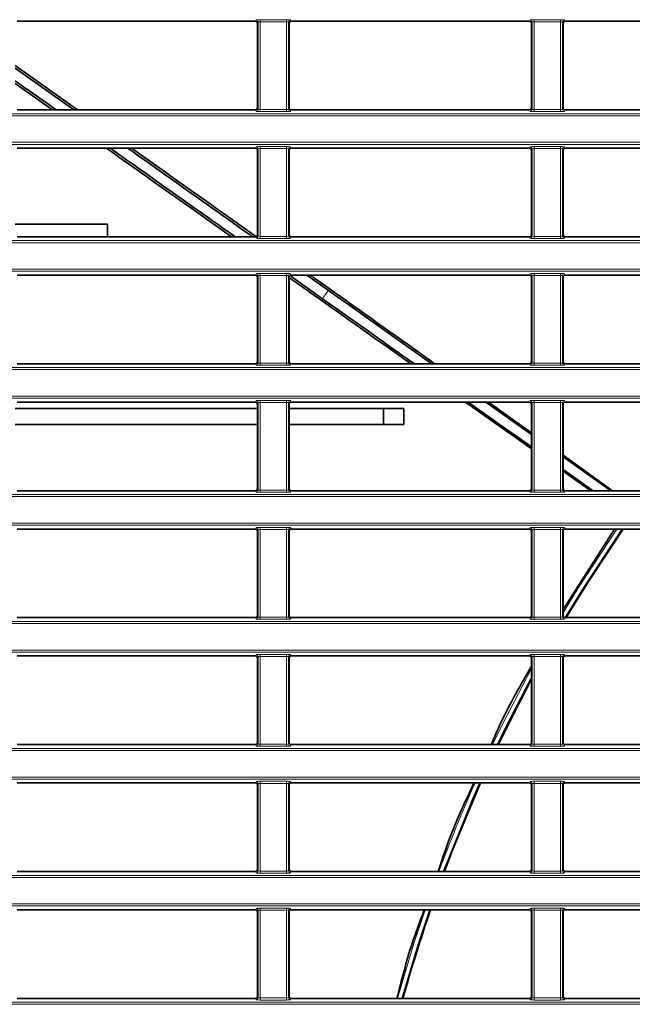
# Model space of a CAD drawing. Header units: millimetres. Extents: x 0 to 1118, y 0 to 864.
# Tile 316 of 339: x 970 to 985, y 486 to 510. Entities that reach past the tile are written whole.
import ezdxf

# ---------------------------------------------------------------- set-up
doc = ezdxf.new("R2010")
doc.units = ezdxf.units.MM

msp = doc.modelspace()

# ---------------------------------------------------------------- linework, layer by layer
at = {"color": 7, "linetype": 'Continuous', "lineweight": 35}
for p, q in [((976.008, 510.2793), (970.1376, 510.2793)), ((982.758, 510.2793), (976.8876, 510.2793)), ((989.508, 510.2793), (983.6376, 510.2793)), ((976.0579, 508.1486), (976.0579, 510.2293)), ((976.8376, 510.2293), (976.8376, 508.1486)), ((982.8079, 508.1486), (982.8079, 510.2293)), ((983.5876, 510.2293), (983.5876, 508.1486)), ((970.0876, 509.1904), (971.6276, 508.0986)), ((970.0876, 509.1241), (971.5337, 508.0986)), ((970.0876, 508.7486), (971.0047, 508.0986)), ((976.008, 508.0986), (970.1376, 508.0986)), ((982.758, 508.0986), (976.8876, 508.0986)), ((989.508, 508.0986), (983.6376, 508.0986)), ((976.008, 507.1543), (970.1376, 507.1543)), ((976.0579, 505.0236), (976.0579, 507.1043)), ((976.8376, 507.1043), (976.8376, 505.0236)), ((982.758, 507.1543), (976.8876, 507.1543)), ((982.8079, 505.0236), (982.8079, 507.1043)), ((983.5876, 507.1043), (983.5876, 505.0236)), ((989.508, 507.1543), (983.6376, 507.1543)), ((970.0876, 505.2839), (972.3603, 505.2839)), ((972.3603, 505.2839), (972.3603, 504.9736)), ((976.008, 504.9736), (970.1376, 504.9736)), ((982.758, 504.9736), (976.8876, 504.9736)), ((989.508, 504.9736), (983.6376, 504.9736)), ((976.008, 504.0293), (970.1376, 504.0293)), ((976.0579, 501.8986), (976.0579, 503.9793)), ((976.8376, 503.9793), (976.8376, 501.8986)), ((977.6589, 503.449), (976.8807, 504.0006)), ((982.758, 504.0293), (976.8876, 504.0293)), ((977.2727, 504.0293), (977.8034, 503.653)), ((982.8079, 501.8986), (982.8079, 503.9793)), ((983.5876, 503.9793), (983.5876, 501.8986)), ((989.508, 504.0293), (983.6376, 504.0293)), ((976.008, 501.8486), (970.1376, 501.8486)), ((982.758, 501.8486), (976.8876, 501.8486)), ((989.508, 501.8486), (983.6376, 501.8486)), ((976.008, 500.9043), (970.1376, 500.9043)), ((976.0579, 498.7736), (976.0579, 500.8543)), ((976.8376, 500.8543), (976.8376, 498.7736)), ((982.758, 500.9043), (976.8876, 500.9043)), ((981.681, 500.9043), (982.8079, 500.1054)), ((982.8079, 498.7736), (982.8079, 500.8543)), ((983.5876, 500.8543), (983.5876, 498.7736)), ((989.508, 500.9043), (983.6376, 500.9043)), ((976.0579, 500.7464), (970.0876, 500.7464)), ((979.1603, 500.7464), (976.8376, 500.7464)), ((979.1603, 500.3539), (979.1603, 500.7464)), ((979.6603, 500.7464), (979.1603, 500.7464)), ((979.6603, 500.3539), (979.6603, 500.7464)), ((976.0579, 500.3539), (970.0876, 500.3539)), ((979.1603, 500.3539), (976.8376, 500.3539)), ((979.6603, 500.3539), (979.1603, 500.3539)), ((983.5876, 499.5937), (984.8066, 498.7236)), ((983.5876, 499.5527), (984.7763, 498.7102)), ((983.5876, 499.2463), (984.325, 498.7236)), ((983.5876, 499.2066), (984.2737, 498.7236)), ((976.008, 498.7236), (970.1376, 498.7236)), ((982.758, 498.7236), (976.8876, 498.7236)), ((989.508, 498.7236), (983.6376, 498.7236)), ((976.008, 497.7793), (970.1376, 497.7793)), ((976.0579, 495.6486), (976.0579, 497.7293)), ((976.8376, 497.7293), (976.8376, 495.6486)), ((982.758, 497.7793), (976.8876, 497.7793)), ((982.8079, 495.6486), (982.8079, 497.7293)), ((984.8498, 497.7793), (983.5876, 495.8018)), ((983.5876, 497.7293), (983.5876, 495.6486)), ((989.508, 497.7793), (983.6376, 497.7793)), ((976.008, 495.5986), (970.1376, 495.5986)), ((982.758, 495.5986), (976.8876, 495.5986)), ((989.508, 495.5986), (983.6376, 495.5986)), ((976.008, 494.6543), (970.1376, 494.6543)), ((976.0579, 492.5236), (976.0579, 494.6043)), ((976.8376, 494.6043), (976.8376, 492.5236)), ((982.758, 494.6543), (976.8876, 494.6543)), ((982.8079, 492.5236), (982.8079, 494.6043)), ((983.5876, 494.6043), (983.5876, 492.5236)), ((989.508, 494.6543), (983.6376, 494.6543)), ((976.008, 492.4736), (970.1376, 492.4736)), ((982.758, 492.4736), (976.8876, 492.4736)), ((989.508, 492.4736), (983.6376, 492.4736)), ((976.008, 491.5293), (970.1376, 491.5293)), ((976.0579, 489.3986), (976.0579, 491.4793)), ((976.8376, 491.4793), (976.8376, 489.3986)), ((982.758, 491.5293), (976.8876, 491.5293)), ((982.8079, 489.3986), (982.8079, 491.4793)), ((983.5876, 491.4793), (983.5876, 489.3986)), ((989.508, 491.5293), (983.6376, 491.5293)), ((976.008, 489.3486), (970.1376, 489.3486)), ((982.758, 489.3486), (976.8876, 489.3486)), ((989.508, 489.3486), (983.6376, 489.3486)), ((976.008, 488.4043), (970.1376, 488.4043)), ((976.0579, 486.2736), (976.0579, 488.3543)), ((976.8376, 488.3543), (976.8376, 486.2736)), ((982.758, 488.4043), (976.8876, 488.4043)), ((982.8079, 486.2736), (982.8079, 488.3543)), ((983.5876, 488.3543), (983.5876, 486.2736)), ((989.508, 488.4043), (983.6376, 488.4043)), ((976.008, 486.2236), (970.1376, 486.2236)), ((982.758, 486.2236), (976.8876, 486.2236)), ((989.508, 486.2236), (983.6376, 486.2236))]:
    msp.add_line(p, q, dxfattribs=at)
at = {"color": 7, "linetype": 'Continuous', "lineweight": 18}
for p, q in [((976.008, 510.2793), (976.0219, 510.3142)), ((976.0719, 510.2642), (976.0579, 510.2293)), ((976.0719, 508.1136), (976.0719, 510.2642)), ((976.1219, 510.3185), (976.7737, 510.3185)), ((976.1219, 510.2685), (976.1219, 510.3185)), ((976.7737, 510.2685), (976.1219, 510.2685)), ((976.1219, 510.2685), (976.1219, 508.1093)), ((976.7737, 510.2685), (976.7737, 510.3185)), ((976.7737, 508.1093), (976.7737, 510.2685)), ((976.8236, 510.2642), (976.8236, 508.1136)), ((976.8376, 510.2293), (976.8236, 510.2642)), ((976.8736, 510.3142), (976.8876, 510.2793)), ((982.758, 510.2793), (982.7719, 510.3142)), ((982.8219, 510.2642), (982.8079, 510.2293)), ((982.8219, 508.1136), (982.8219, 510.2642)), ((982.8719, 510.3185), (983.5237, 510.3185)), ((982.8719, 510.2685), (982.8719, 510.3185)), ((983.5237, 510.2685), (982.8719, 510.2685)), ((982.8719, 510.2685), (982.8719, 508.1093)), ((983.5237, 510.2685), (983.5237, 510.3185)), ((983.5237, 508.1093), (983.5237, 510.2685)), ((983.5736, 510.2642), (983.5736, 508.1136)), ((983.5876, 510.2293), (983.5736, 510.2642)), ((983.6236, 510.3142), (983.6376, 510.2793)), ((976.0219, 508.0637), (976.008, 508.0986)), ((976.0579, 508.1486), (976.0719, 508.1136)), ((976.1219, 508.0594), (976.1219, 508.1093)), ((976.1219, 508.1093), (976.7737, 508.1093)), ((976.7737, 508.0594), (976.7737, 508.1093)), ((976.8236, 508.1136), (976.8376, 508.1486)), ((976.8876, 508.0986), (976.8736, 508.0637)), ((982.7719, 508.0637), (982.758, 508.0986)), ((982.8079, 508.1486), (982.8219, 508.1136)), ((982.8719, 508.0594), (982.8719, 508.1093)), ((982.8719, 508.1093), (983.5237, 508.1093)), ((983.5237, 508.0594), (983.5237, 508.1093)), ((983.5736, 508.1136), (983.5876, 508.1486)), ((983.6376, 508.0986), (983.6236, 508.0637)), ((946.9427, 508.0035), (1086.9529, 508.0035)), ((1086.9529, 507.9536), (946.9427, 507.9536)), ((976.7737, 508.0594), (976.1219, 508.0594)), ((983.5237, 508.0594), (982.8719, 508.0594)), ((946.9427, 507.2993), (1086.9529, 507.2993)), ((1086.9529, 507.2493), (946.9427, 507.2493)), ((976.008, 507.1543), (976.0219, 507.1892)), ((976.0719, 507.1392), (976.0579, 507.1043)), ((976.0719, 504.9886), (976.0719, 507.1392)), ((976.1219, 507.1935), (976.7737, 507.1935)), ((976.1219, 507.1435), (976.1219, 507.1935)), ((976.7737, 507.1435), (976.1219, 507.1435)), ((976.1219, 507.1435), (976.1219, 504.9843)), ((976.7737, 507.1435), (976.7737, 507.1935)), ((976.7737, 504.9843), (976.7737, 507.1435)), ((976.8236, 507.1392), (976.8236, 504.9886)), ((976.8376, 507.1043), (976.8236, 507.1392)), ((976.8736, 507.1892), (976.8876, 507.1543)), ((982.758, 507.1543), (982.7719, 507.1892)), ((982.8219, 507.1392), (982.8079, 507.1043)), ((982.8219, 504.9886), (982.8219, 507.1392)), ((982.8719, 507.1935), (983.5237, 507.1935)), ((982.8719, 507.1435), (982.8719, 507.1935)), ((983.5237, 507.1435), (982.8719, 507.1435)), ((982.8719, 507.1435), (982.8719, 504.9843)), ((983.5237, 507.1435), (983.5237, 507.1935)), ((983.5237, 504.9843), (983.5237, 507.1435)), ((983.5736, 507.1392), (983.5736, 504.9886)), ((983.5876, 507.1043), (983.5736, 507.1392)), ((983.6236, 507.1892), (983.6376, 507.1543)), ((976.0219, 504.9387), (976.008, 504.9736)), ((976.0579, 505.0236), (976.0719, 504.9886)), ((976.1219, 504.9344), (976.1219, 504.9843)), ((976.1219, 504.9843), (976.7737, 504.9843)), ((976.7737, 504.9344), (976.1219, 504.9344)), ((976.7737, 504.9344), (976.7737, 504.9843)), ((976.8236, 504.9886), (976.8376, 505.0236)), ((976.8876, 504.9736), (976.8736, 504.9387)), ((982.7719, 504.9387), (982.758, 504.9736)), ((982.8079, 505.0236), (982.8219, 504.9886)), ((982.8719, 504.9344), (982.8719, 504.9843)), ((982.8719, 504.9843), (983.5237, 504.9843)), ((983.5237, 504.9344), (982.8719, 504.9344)), ((983.5237, 504.9344), (983.5237, 504.9843)), ((983.5736, 504.9886), (983.5876, 505.0236)), ((983.6376, 504.9736), (983.6236, 504.9387)), ((946.9427, 504.8785), (1086.9529, 504.8785)), ((1086.9529, 504.8286), (946.9427, 504.8286)), ((946.9427, 504.1743), (1086.9529, 504.1743)), ((1086.9529, 504.1243), (946.9427, 504.1243)), ((976.008, 504.0293), (976.0219, 504.0642)), ((976.0719, 504.0142), (976.0579, 503.9793)), ((976.0719, 501.8636), (976.0719, 504.0142)), ((976.1219, 504.0685), (976.7737, 504.0685)), ((976.1219, 504.0185), (976.1219, 504.0685)), ((976.7737, 504.0185), (976.1219, 504.0185)), ((976.1219, 504.0185), (976.1219, 501.8593)), ((976.7737, 504.0185), (976.7737, 504.0685)), ((976.7737, 501.8593), (976.7737, 504.0185)), ((976.8236, 504.0142), (976.8236, 501.8636)), ((976.8376, 503.9793), (976.8236, 504.0142)), ((976.8736, 504.0642), (976.8876, 504.0293)), ((982.758, 504.0293), (982.7719, 504.0642)), ((982.8219, 504.0142), (982.8079, 503.9793)), ((982.8219, 501.8636), (982.8219, 504.0142)), ((982.8719, 504.0685), (983.5237, 504.0685)), ((982.8719, 504.0185), (982.8719, 504.0685)), ((983.5237, 504.0185), (982.8719, 504.0185)), ((982.8719, 504.0185), (982.8719, 501.8593)), ((983.5237, 504.0185), (983.5237, 504.0685)), ((983.5237, 501.8593), (983.5237, 504.0185)), ((983.5736, 504.0142), (983.5736, 501.8636)), ((983.5876, 503.9793), (983.5736, 504.0142)), ((983.6236, 504.0642), (983.6376, 504.0293)), ((976.0219, 501.8137), (976.008, 501.8486)), ((976.0579, 501.8986), (976.0719, 501.8636)), ((976.1219, 501.8094), (976.1219, 501.8593)), ((976.1219, 501.8593), (976.7737, 501.8593)), ((976.7737, 501.8094), (976.1219, 501.8094)), ((976.7737, 501.8094), (976.7737, 501.8593)), ((976.8236, 501.8636), (976.8376, 501.8986)), ((976.8876, 501.8486), (976.8736, 501.8137)), ((982.7719, 501.8137), (982.758, 501.8486)), ((982.8079, 501.8986), (982.8219, 501.8636)), ((982.8719, 501.8094), (982.8719, 501.8593)), ((982.8719, 501.8593), (983.5237, 501.8593)), ((983.5237, 501.8094), (982.8719, 501.8094)), ((983.5237, 501.8094), (983.5237, 501.8593)), ((983.5736, 501.8636), (983.5876, 501.8986)), ((983.6376, 501.8486), (983.6236, 501.8137)), ((946.9427, 501.7535), (1086.9529, 501.7535)), ((1086.9529, 501.7036), (946.9427, 501.7036)), ((946.9427, 501.0493), (1086.9529, 501.0493)), ((1086.9529, 500.9993), (946.9427, 500.9993)), ((976.008, 500.9043), (976.0219, 500.9392)), ((976.0719, 500.8892), (976.0579, 500.8543)), ((976.0719, 498.7386), (976.0719, 500.8892)), ((976.1219, 500.9435), (976.7737, 500.9435)), ((976.1219, 500.8935), (976.1219, 500.9435)), ((976.7737, 500.8935), (976.1219, 500.8935)), ((976.1219, 500.8935), (976.1219, 498.7343)), ((976.7737, 500.8935), (976.7737, 500.9435)), ((976.7737, 498.7343), (976.7737, 500.8935)), ((976.8236, 500.8892), (976.8236, 498.7386)), ((976.8376, 500.8543), (976.8236, 500.8892)), ((976.8736, 500.9392), (976.8876, 500.9043)), ((982.758, 500.9043), (982.7719, 500.9392)), ((982.8219, 500.8892), (982.8079, 500.8543)), ((982.8219, 498.7386), (982.8219, 500.8892)), ((982.8719, 500.9435), (983.5237, 500.9435)), ((982.8719, 500.8935), (982.8719, 500.9435)), ((983.5237, 500.8935), (982.8719, 500.8935)), ((982.8719, 500.8935), (982.8719, 498.7343)), ((983.5237, 500.8935), (983.5237, 500.9435)), ((983.5237, 498.7343), (983.5237, 500.8935)), ((983.5736, 500.8892), (983.5736, 498.7386)), ((983.5876, 500.8543), (983.5736, 500.8892)), ((983.6236, 500.9392), (983.6376, 500.9043)), ((946.9427, 498.6285), (1086.9529, 498.6285)), ((976.0219, 498.6887), (976.008, 498.7236)), ((976.0579, 498.7736), (976.0719, 498.7386)), ((976.1219, 498.6844), (976.1219, 498.7343)), ((976.1219, 498.7343), (976.7737, 498.7343)), ((976.7737, 498.6844), (976.1219, 498.6844)), ((976.7737, 498.6844), (976.7737, 498.7343)), ((976.8236, 498.7386), (976.8376, 498.7736)), ((976.8876, 498.7236), (976.8736, 498.6887)), ((982.7719, 498.6887), (982.758, 498.7236)), ((982.8079, 498.7736), (982.8219, 498.7386)), ((982.8719, 498.6844), (982.8719, 498.7343)), ((982.8719, 498.7343), (983.5237, 498.7343)), ((983.5237, 498.6844), (982.8719, 498.6844)), ((983.5237, 498.6844), (983.5237, 498.7343)), ((983.5736, 498.7386), (983.5876, 498.7736)), ((983.6376, 498.7236), (983.6236, 498.6887)), ((1086.9529, 498.5786), (946.9427, 498.5786)), ((946.9427, 497.9243), (1086.9529, 497.9243)), ((1086.9529, 497.8743), (946.9427, 497.8743)), ((976.008, 497.7793), (976.0219, 497.8142)), ((976.0719, 497.7642), (976.0579, 497.7293)), ((976.0719, 495.6136), (976.0719, 497.7642)), ((976.1219, 497.8185), (976.7737, 497.8185)), ((976.1219, 497.8185), (976.1219, 497.7685)), ((976.7737, 497.7685), (976.1219, 497.7685)), ((976.1219, 497.7685), (976.1219, 495.6093)), ((976.7737, 497.8185), (976.7737, 497.7685)), ((976.7737, 495.6093), (976.7737, 497.7685)), ((976.8236, 497.7642), (976.8236, 495.6136)), ((976.8376, 497.7293), (976.8236, 497.7642)), ((976.8736, 497.8142), (976.8876, 497.7793)), ((982.758, 497.7793), (982.7719, 497.8142)), ((982.8219, 497.7642), (982.8079, 497.7293)), ((982.8219, 495.6136), (982.8219, 497.7642)), ((982.8719, 497.8185), (983.5237, 497.8185)), ((982.8719, 497.8185), (982.8719, 497.7685)), ((983.5237, 497.7685), (982.8719, 497.7685)), ((982.8719, 497.7685), (982.8719, 495.6093)), ((983.5237, 497.8185), (983.5237, 497.7685)), ((983.5237, 495.6093), (983.5237, 497.7685)), ((983.5736, 497.7642), (983.5736, 495.6136)), ((983.5876, 497.7293), (983.5736, 497.7642)), ((983.6236, 497.8142), (983.6376, 497.7793)), ((946.9427, 495.5035), (1086.9529, 495.5035)), ((976.0219, 495.5637), (976.008, 495.5986)), ((976.0579, 495.6486), (976.0719, 495.6136)), ((976.1219, 495.6093), (976.1219, 495.5594)), ((976.1219, 495.6093), (976.7737, 495.6093)), ((976.7737, 495.5594), (976.1219, 495.5594)), ((976.7737, 495.6093), (976.7737, 495.5594)), ((976.8236, 495.6136), (976.8376, 495.6486)), ((976.8876, 495.5986), (976.8736, 495.5637)), ((982.7719, 495.5637), (982.758, 495.5986)), ((982.8079, 495.6486), (982.8219, 495.6136)), ((982.8719, 495.6093), (983.5237, 495.6093)), ((982.8719, 495.6093), (982.8719, 495.5594)), ((983.5237, 495.5594), (982.8719, 495.5594)), ((983.5237, 495.6093), (983.5237, 495.5594)), ((983.5736, 495.6136), (983.5876, 495.6486)), ((983.6376, 495.5986), (983.6236, 495.5637)), ((1086.9529, 495.4536), (946.9427, 495.4536)), ((946.9427, 494.7993), (1086.9529, 494.7993)), ((1086.9529, 494.7493), (946.9427, 494.7493)), ((976.008, 494.6543), (976.0219, 494.6892)), ((976.0719, 494.6392), (976.0579, 494.6043)), ((976.0719, 492.4886), (976.0719, 494.6392)), ((976.1219, 494.6935), (976.7737, 494.6935)), ((976.1219, 494.6435), (976.1219, 494.6935)), ((976.7737, 494.6435), (976.1219, 494.6435)), ((976.1219, 494.6435), (976.1219, 492.4843)), ((976.7737, 494.6435), (976.7737, 494.6935)), ((976.7737, 492.4843), (976.7737, 494.6435)), ((976.8236, 494.6392), (976.8236, 492.4886)), ((976.8376, 494.6043), (976.8236, 494.6392)), ((976.8736, 494.6892), (976.8876, 494.6543)), ((982.758, 494.6543), (982.7719, 494.6892)), ((982.8219, 494.6392), (982.8079, 494.6043)), ((982.8219, 492.4886), (982.8219, 494.6392)), ((982.8719, 494.6935), (983.5237, 494.6935)), ((982.8719, 494.6435), (982.8719, 494.6935)), ((983.5237, 494.6435), (982.8719, 494.6435)), ((982.8719, 494.6435), (982.8719, 492.4843)), ((983.5237, 494.6435), (983.5237, 494.6935)), ((983.5237, 492.4843), (983.5237, 494.6435)), ((983.5736, 494.6392), (983.5736, 492.4886)), ((983.5876, 494.6043), (983.5736, 494.6392)), ((983.6236, 494.6892), (983.6376, 494.6543)), ((946.9427, 492.3785), (1086.9529, 492.3785)), ((1086.9529, 492.3286), (946.9427, 492.3286)), ((976.0219, 492.4387), (976.008, 492.4736)), ((976.0579, 492.5236), (976.0719, 492.4886)), ((976.1219, 492.4344), (976.1219, 492.4843)), ((976.1219, 492.4843), (976.7737, 492.4843)), ((976.7737, 492.4344), (976.1219, 492.4344)), ((976.7737, 492.4344), (976.7737, 492.4843)), ((976.8236, 492.4886), (976.8376, 492.5236)), ((976.8876, 492.4736), (976.8736, 492.4387)), ((982.7719, 492.4387), (982.758, 492.4736)), ((982.8079, 492.5236), (982.8219, 492.4886)), ((982.8719, 492.4344), (982.8719, 492.4843)), ((982.8719, 492.4843), (983.5237, 492.4843)), ((983.5237, 492.4344), (982.8719, 492.4344)), ((983.5237, 492.4344), (983.5237, 492.4843)), ((983.5736, 492.4886), (983.5876, 492.5236)), ((983.6376, 492.4736), (983.6236, 492.4387)), ((946.9427, 491.6743), (1086.9529, 491.6743)), ((1086.9529, 491.6243), (946.9427, 491.6243)), ((976.008, 491.5293), (976.0219, 491.5642)), ((976.0719, 491.5142), (976.0579, 491.4793)), ((976.0719, 489.3636), (976.0719, 491.5142)), ((976.1219, 491.5685), (976.7737, 491.5685)), ((976.1219, 491.5185), (976.1219, 491.5685)), ((976.7737, 491.5185), (976.1219, 491.5185)), ((976.1219, 491.5185), (976.1219, 489.3593)), ((976.7737, 491.5185), (976.7737, 491.5685)), ((976.7737, 489.3593), (976.7737, 491.5185)), ((976.8236, 491.5142), (976.8236, 489.3636)), ((976.8376, 491.4793), (976.8236, 491.5142)), ((976.8736, 491.5642), (976.8876, 491.5293)), ((982.758, 491.5293), (982.7719, 491.5642)), ((982.8219, 491.5142), (982.8079, 491.4793)), ((982.8219, 489.3636), (982.8219, 491.5142)), ((982.8719, 491.5685), (983.5237, 491.5685)), ((982.8719, 491.5185), (982.8719, 491.5685)), ((983.5237, 491.5185), (982.8719, 491.5185)), ((982.8719, 491.5185), (982.8719, 489.3593)), ((983.5237, 491.5185), (983.5237, 491.5685)), ((983.5237, 489.3593), (983.5237, 491.5185)), ((983.5736, 491.5142), (983.5736, 489.3636)), ((983.5876, 491.4793), (983.5736, 491.5142)), ((983.6236, 491.5642), (983.6376, 491.5293)), ((946.9427, 489.2535), (1086.9529, 489.2535)), ((1086.9529, 489.2036), (946.9427, 489.2036)), ((976.0219, 489.3137), (976.008, 489.3486)), ((976.0579, 489.3986), (976.0719, 489.3636)), ((976.1219, 489.3094), (976.1219, 489.3593)), ((976.1219, 489.3593), (976.7737, 489.3593)), ((976.7737, 489.3094), (976.1219, 489.3094)), ((976.7737, 489.3094), (976.7737, 489.3593)), ((976.8236, 489.3636), (976.8376, 489.3986)), ((976.8876, 489.3486), (976.8736, 489.3137)), ((982.7719, 489.3137), (982.758, 489.3486)), ((982.8079, 489.3986), (982.8219, 489.3636)), ((982.8719, 489.3094), (982.8719, 489.3593)), ((982.8719, 489.3593), (983.5237, 489.3593)), ((983.5237, 489.3094), (982.8719, 489.3094)), ((983.5237, 489.3094), (983.5237, 489.3593)), ((983.5736, 489.3636), (983.5876, 489.3986)), ((983.6376, 489.3486), (983.6236, 489.3137)), ((946.9427, 488.5493), (1086.9529, 488.5493)), ((1086.9529, 488.4993), (946.9427, 488.4993)), ((976.008, 488.4043), (976.0219, 488.4392)), ((976.1219, 488.4435), (976.7737, 488.4435)), ((976.1219, 488.4435), (976.1219, 488.3935)), ((976.7737, 488.4435), (976.7737, 488.3935)), ((976.8736, 488.4392), (976.8876, 488.4043)), ((982.758, 488.4043), (982.7719, 488.4392)), ((982.8719, 488.4435), (983.5237, 488.4435)), ((982.8719, 488.3935), (982.8719, 488.4435)), ((983.5237, 488.3935), (983.5237, 488.4435)), ((983.6236, 488.4392), (983.6376, 488.4043)), ((976.0719, 488.3892), (976.0579, 488.3543)), ((976.0719, 486.2386), (976.0719, 488.3892)), ((976.7737, 488.3935), (976.1219, 488.3935)), ((976.1219, 488.3935), (976.1219, 486.2343)), ((976.7737, 486.2343), (976.7737, 488.3935)), ((976.8236, 488.3892), (976.8236, 486.2386)), ((976.8376, 488.3543), (976.8236, 488.3892)), ((982.8219, 488.3892), (982.8079, 488.3543)), ((982.8219, 486.2386), (982.8219, 488.3892)), ((983.5237, 488.3935), (982.8719, 488.3935)), ((982.8719, 488.3935), (982.8719, 486.2343)), ((983.5237, 486.2343), (983.5237, 488.3935)), ((983.5736, 488.3892), (983.5736, 486.2386)), ((983.5876, 488.3543), (983.5736, 488.3892)), ((976.0579, 486.2736), (976.0719, 486.2386)), ((976.8236, 486.2386), (976.8376, 486.2736)), ((982.8079, 486.2736), (982.8219, 486.2386)), ((983.5736, 486.2386), (983.5876, 486.2736)), ((946.9427, 486.1285), (1086.9529, 486.1285)), ((1086.9529, 486.0786), (946.9427, 486.0786)), ((976.0219, 486.1887), (976.008, 486.2236)), ((976.1219, 486.2343), (976.7737, 486.2343)), ((976.1219, 486.2343), (976.1219, 486.1844)), ((976.7737, 486.1844), (976.1219, 486.1844)), ((976.7737, 486.2343), (976.7737, 486.1844)), ((976.8876, 486.2236), (976.8736, 486.1887)), ((982.7719, 486.1887), (982.758, 486.2236)), ((982.8719, 486.1844), (982.8719, 486.2343)), ((982.8719, 486.2343), (983.5237, 486.2343)), ((983.5237, 486.1844), (982.8719, 486.1844)), ((983.5237, 486.1844), (983.5237, 486.2343)), ((983.6376, 486.2236), (983.6236, 486.1887))]:
    msp.add_line(p, q, dxfattribs=at)
at = {"color": 7, "linetype": 'Continuous', "lineweight": 18, "flags": 128}
for points in [[(983.5876, 495.7138), (983.9529, 496.312), (984.9139, 497.7793)], [(985.0353, 497.7793), (984.0378, 496.2591), (983.6353, 495.5986)], [(981.8512, 492.4736), (982.0724, 492.9301), (982.8079, 494.349)], [(982.8079, 494.1391), (982.1621, 492.8859), (981.962, 492.4736)], [(981.5261, 491.5293), (981.3525, 491.1335), (980.6332, 489.3486)], [(979.5081, 486.2236), (979.9044, 487.5492), (980.1877, 488.4043)], [(980.2935, 488.4043), (979.9997, 487.5188), (979.6119, 486.2236)]]:
    msp.add_lwpolyline(points, dxfattribs=at)
at = {"color": 7, "linetype": 'Continuous', "lineweight": 35, "flags": 128}
for points in [[(983.6664, 495.5986), (984.2114, 496.4853), (985.0678, 497.7793)], [(981.9916, 492.4736), (982.3777, 493.2578), (982.8079, 494.0827)], [(980.6617, 489.3486), (980.8613, 489.8698), (981.5554, 491.5293)]]:
    msp.add_lwpolyline(points, dxfattribs=at)
at = {"color": 7, "linetype": 'Continuous', "lineweight": 18}
for centre, radius, start, end in [((976.0219, 510.2642), 0.05, 0.07399, 89.97184), ((976.8737, 510.2642), 0.05, 90.02816, 179.92601), ((982.7719, 510.2642), 0.05, 0.07399, 89.97184), ((983.6237, 510.2642), 0.05, 90.02816, 179.92601), ((976.0219, 508.1137), 0.05, 270.02816, 359.92601), ((976.8737, 508.1137), 0.05, 180.07399, 269.97184), ((982.7719, 508.1137), 0.05, 270.02816, 359.92601), ((983.6237, 508.1137), 0.05, 180.07399, 269.97184), ((976.0219, 507.1392), 0.05, 0.07399, 89.97184), ((976.8737, 507.1392), 0.05, 90.02816, 179.92601), ((982.7719, 507.1392), 0.05, 0.07399, 89.97184), ((983.6237, 507.1392), 0.05, 90.02816, 179.92601), ((976.0219, 504.9887), 0.05, 270.02816, 359.92601), ((976.8737, 504.9887), 0.05, 180.07399, 269.97184), ((982.7719, 504.9887), 0.05, 270.02816, 359.92601), ((983.6237, 504.9887), 0.05, 180.07399, 269.97184), ((976.0219, 504.0142), 0.05, 0.07399, 89.97184), ((976.8737, 504.0142), 0.05, 90.02816, 179.92601), ((982.7719, 504.0142), 0.05, 0.07399, 89.97184), ((983.6237, 504.0142), 0.05, 90.02816, 179.92601), ((1016.9478, 475.7514), 48.0705, 144.51923, 144.81721), ((976.0219, 501.8637), 0.05, 270.02816, 359.92601), ((976.8737, 501.8637), 0.05, 180.07399, 269.97184), ((982.7719, 501.8637), 0.05, 270.02816, 359.92601), ((983.6237, 501.8637), 0.05, 180.07399, 269.97184), ((976.0219, 500.8892), 0.05, 0.07399, 89.97184), ((976.8737, 500.8892), 0.05, 90.02816, 179.92601), ((982.7719, 500.8892), 0.05, 0.07399, 89.97184), ((983.6237, 500.8892), 0.05, 90.02816, 179.92601), ((976.0219, 498.7387), 0.05, 270.02816, 359.92601), ((976.8737, 498.7387), 0.05, 180.07399, 269.97184), ((982.7719, 498.7387), 0.05, 270.02816, 359.92601), ((983.6237, 498.7387), 0.05, 180.07399, 269.97184), ((976.0219, 497.7642), 0.05, 0.07399, 89.97184), ((976.8737, 497.7642), 0.05, 90.02816, 179.92601), ((982.7719, 497.7642), 0.05, 0.07399, 89.97184), ((983.6237, 497.7642), 0.05, 90.02816, 179.92601), ((976.0219, 495.6137), 0.05, 270.02816, 359.92601), ((976.8737, 495.6137), 0.05, 180.07399, 269.97184), ((982.7719, 495.6137), 0.05, 270.02816, 359.92601), ((983.6237, 495.6137), 0.05, 180.07399, 269.97184), ((976.0219, 494.6392), 0.05, 0.07399, 89.97184), ((976.8737, 494.6392), 0.05, 90.02816, 179.92601), ((982.7719, 494.6392), 0.05, 0.07399, 89.97184), ((983.6237, 494.6392), 0.05, 90.02816, 179.92601), ((976.0219, 492.4887), 0.05, 270.02816, 359.92601), ((976.8737, 492.4887), 0.05, 180.07399, 269.97184), ((982.7719, 492.4887), 0.05, 270.02816, 359.92601), ((983.6237, 492.4887), 0.05, 180.07399, 269.97184), ((976.0219, 491.5142), 0.05, 0.07399, 89.97184), ((976.8737, 491.5142), 0.05, 90.02816, 179.92601), ((1016.9478, 475.7514), 38.8767, 156.05602, 159.52795), ((982.7719, 491.5142), 0.05, 0.07399, 89.97184), ((983.6237, 491.5142), 0.05, 90.02816, 179.92601), ((976.0219, 489.3637), 0.05, 270.02816, 359.92601), ((976.8737, 489.3637), 0.05, 180.07399, 269.97184), ((982.7719, 489.3637), 0.05, 270.02816, 359.92601), ((983.6237, 489.3637), 0.05, 180.07399, 269.97184), ((976.0219, 488.3892), 0.05, 0.07399, 89.97184), ((976.8737, 488.3892), 0.05, 90.02816, 179.92601), ((982.7719, 488.3892), 0.05, 0.07399, 89.97184), ((983.6237, 488.3892), 0.05, 90.02816, 179.92601), ((976.0219, 486.2387), 0.05, 270.02816, 359.92601), ((976.8737, 486.2387), 0.05, 180.07399, 269.97184), ((982.7719, 486.2387), 0.05, 270.02816, 359.92601), ((983.6237, 486.2387), 0.05, 180.07399, 269.97184)]:
    msp.add_arc(centre, radius, start, end, dxfattribs=at)
at = {"color": 7, "linetype": 'Continuous', "lineweight": 35}
msp.add_arc((1016.9478, 475.7514), 38.75, 160.94199, 164.32092, dxfattribs=at)
for centre, major_axis, start_param, end_param in [((976.0079, 510.2292), (0.0186, 0.0465), 5.0930923, 6.6631273), ((976.8876, 510.2292), (0.0186, -0.0465), 2.7616506, 4.3316857), ((982.7579, 510.2292), (0.0186, 0.0465), 5.0930923, 6.6631273), ((983.6376, 510.2292), (0.0186, -0.0465), 2.7616506, 4.3316857), ((976.0079, 508.1486), (0.0186, -0.0465), 5.9032433, 7.4732784), ((976.8876, 508.1486), (0.0186, 0.0465), 1.9514996, 3.5215347), ((982.7579, 508.1486), (0.0186, -0.0465), 5.9032433, 7.4732784), ((983.6376, 508.1486), (0.0186, 0.0465), 1.9514996, 3.5215347), ((976.0079, 507.1042), (0.0186, 0.0465), 5.0930923, 6.6631273), ((976.8876, 507.1042), (0.0186, -0.0465), 2.7616506, 4.3316857), ((982.7579, 507.1042), (0.0186, 0.0465), 5.0930923, 6.6631273), ((983.6376, 507.1042), (0.0186, -0.0465), 2.7616506, 4.3316857), ((976.0079, 505.0236), (0.0186, -0.0465), 5.9032433, 7.4732784), ((976.8876, 505.0236), (0.0186, 0.0465), 1.9514996, 3.5215347), ((982.7579, 505.0236), (0.0186, -0.0465), 5.9032433, 7.4732784), ((983.6376, 505.0236), (0.0186, 0.0465), 1.9514996, 3.5215347), ((976.0079, 503.9792), (0.0186, 0.0465), 5.0930923, 6.6631273), ((976.8876, 503.9792), (0.0186, -0.0465), 2.7616506, 4.3316857), ((982.7579, 503.9792), (0.0186, 0.0465), 5.0930923, 6.6631273), ((983.6376, 503.9792), (0.0186, -0.0465), 2.7616506, 4.3316857), ((976.0079, 501.8986), (0.0186, -0.0465), 5.9032433, 7.4732784), ((976.8876, 501.8986), (0.0186, 0.0465), 1.9514996, 3.5215347), ((982.7579, 501.8986), (0.0186, -0.0465), 5.9032433, 7.4732784), ((983.6376, 501.8986), (0.0186, 0.0465), 1.9514996, 3.5215347), ((976.0079, 500.8542), (0.0186, 0.0465), 5.0930923, 6.6631273), ((976.8876, 500.8542), (0.0186, -0.0465), 2.7616506, 4.3316857), ((982.7579, 500.8542), (0.0186, 0.0465), 5.0930923, 6.6631273), ((983.6376, 500.8542), (0.0186, -0.0465), 2.7616506, 4.3316857), ((976.0079, 498.7736), (0.0186, -0.0465), 5.9032433, 7.4732784), ((976.8876, 498.7736), (0.0186, 0.0465), 1.9514996, 3.5215347), ((982.7579, 498.7736), (0.0186, -0.0465), 5.9032433, 7.4732784), ((983.6376, 498.7736), (0.0186, 0.0465), 1.9514996, 3.5215347), ((976.0079, 497.7292), (0.0186, 0.0465), 5.0930923, 6.6631273), ((976.8876, 497.7292), (0.0186, -0.0465), 2.7616506, 4.3316857), ((982.7579, 497.7292), (0.0186, 0.0465), 5.0930923, 6.6631273), ((983.6376, 497.7292), (0.0186, -0.0465), 2.7616506, 4.3316857), ((976.0079, 495.6486), (-0.0186, 0.0465), 2.7616506, 4.3316857), ((976.8876, 495.6486), (-0.0186, -0.0465), 5.0930923, 6.6631273), ((982.7579, 495.6486), (0.0186, -0.0465), 5.9032433, 7.4732784), ((983.6376, 495.6486), (0.0186, 0.0465), 1.9514996, 3.5215347), ((976.0079, 494.6042), (-0.0186, -0.0465), 1.9514996, 3.5215347), ((976.8876, 494.6042), (-0.0186, 0.0465), 5.9032433, 7.4732784), ((982.7579, 494.6042), (0.0186, 0.0465), 5.0930923, 6.6631273), ((983.6376, 494.6042), (0.0186, -0.0465), 2.7616506, 4.3316857), ((976.0079, 492.5236), (-0.0186, 0.0465), 2.7616506, 4.3316857), ((976.8876, 492.5236), (-0.0186, -0.0465), 5.0930923, 6.6631273), ((982.7579, 492.5236), (0.0186, -0.0465), 5.9032433, 7.4732784), ((983.6376, 492.5236), (0.0186, 0.0465), 1.9514996, 3.5215347), ((976.0079, 491.4792), (-0.0186, -0.0465), 1.9514996, 3.5215347), ((976.8876, 491.4792), (-0.0186, 0.0465), 5.9032433, 7.4732784), ((982.7579, 491.4792), (0.0186, 0.0465), 5.0930923, 6.6631273), ((983.6376, 491.4792), (0.0186, -0.0465), 2.7616506, 4.3316857), ((976.0079, 489.3986), (-0.0186, 0.0465), 2.7616506, 4.3316857), ((976.8876, 489.3986), (-0.0186, -0.0465), 5.0930923, 6.6631273), ((982.7579, 489.3986), (0.0186, -0.0465), 5.9032433, 7.4732784), ((983.6376, 489.3986), (0.0186, 0.0465), 1.9514996, 3.5215347), ((976.0079, 488.3542), (-0.0186, -0.0465), 1.9514996, 3.5215347), ((976.8876, 488.3542), (-0.0186, 0.0465), 5.9032433, 7.4732784), ((982.7579, 488.3542), (0.0186, 0.0465), 5.0930923, 6.6631273), ((983.6376, 488.3542), (0.0186, -0.0465), 2.7616506, 4.3316857), ((976.0079, 486.2736), (0.0186, -0.0465), 5.9032433, 7.4732784), ((976.8876, 486.2736), (0.0186, 0.0465), 1.9514996, 3.5215347), ((982.7579, 486.2736), (0.0186, -0.0465), 5.9032433, 7.4732784), ((983.6376, 486.2736), (0.0186, 0.0465), 1.9514996, 3.5215347)]:
    msp.add_ellipse(centre, major_axis=major_axis, ratio=0.9988964, start_param=start_param, end_param=end_param, dxfattribs=at)
at = {"color": 7, "linetype": 'Continuous', "lineweight": 18}
for centre, major_axis, ratio, start_param, end_param in [((976.1219, 510.3141), (0.1, 0), 0.0436609, 1.5707963, 3.1241394), ((976.1219, 510.2642), (0.05, 0), 0.0873219, 1.5707963, 3.1241394), ((976.7737, 510.3141), (0.1, 0), 0.0436609, 0.0174533, 1.5707963), ((976.7737, 510.2642), (0.05, 0), 0.0873219, 0.0174533, 1.5707963), ((982.8719, 510.3141), (0.1, 0), 0.0436609, 1.5707963, 3.1241394), ((982.8719, 510.2642), (0.05, 0), 0.0873219, 1.5707963, 3.1241394), ((983.5237, 510.3141), (0.1, 0), 0.0436609, 0.0174533, 1.5707963), ((983.5237, 510.2642), (0.05, 0), 0.0873219, 0.0174533, 1.5707963), ((976.1219, 508.1137), (0.05, 0), 0.0873219, 3.1590459, 4.712389), ((976.7737, 508.1137), (0.05, 0), 0.0873219, 4.712389, 6.265732), ((982.8719, 508.1137), (0.05, 0), 0.0873219, 3.1590459, 4.712389), ((983.5237, 508.1137), (0.05, 0), 0.0873219, 4.712389, 6.265732), ((976.1219, 508.0637), (0.1, 0), 0.0436609, 3.1590459, 4.712389), ((976.7737, 508.0637), (0.1, 0), 0.0436609, 4.712389, 6.265732), ((982.8719, 508.0637), (0.1, 0), 0.0436609, 3.1590459, 4.712389), ((983.5237, 508.0637), (0.1, 0), 0.0436609, 4.712389, 6.265732), ((976.1219, 507.1891), (0.1, 0), 0.0436609, 1.5707963, 3.1241394), ((976.1219, 507.1392), (0.05, 0), 0.0873219, 1.5707963, 3.1241394), ((976.7737, 507.1891), (0.1, 0), 0.0436609, 0.0174533, 1.5707963), ((976.7737, 507.1392), (0.05, 0), 0.0873219, 0.0174533, 1.5707963), ((982.8719, 507.1891), (0.1, 0), 0.0436609, 1.5707963, 3.1241394), ((982.8719, 507.1392), (0.05, 0), 0.0873219, 1.5707963, 3.1241394), ((983.5237, 507.1891), (0.1, 0), 0.0436609, 0.0174533, 1.5707963), ((983.5237, 507.1392), (0.05, 0), 0.0873219, 0.0174533, 1.5707963), ((976.1219, 504.9387), (0.1, 0), 0.0436609, 3.1590459, 4.712389), ((976.1219, 504.9887), (0.05, 0), 0.0873219, 3.1590459, 4.712389), ((976.7737, 504.9887), (0.05, 0), 0.0873219, 4.712389, 6.265732), ((976.7737, 504.9387), (0.1, 0), 0.0436609, 4.712389, 6.265732), ((982.8719, 504.9387), (0.1, 0), 0.0436609, 3.1590459, 4.712389), ((982.8719, 504.9887), (0.05, 0), 0.0873219, 3.1590459, 4.712389), ((983.5237, 504.9887), (0.05, 0), 0.0873219, 4.712389, 6.265732), ((983.5237, 504.9387), (0.1, 0), 0.0436609, 4.712389, 6.265732), ((976.1219, 504.0641), (0.1, 0), 0.0436609, 1.5707963, 3.1241394), ((976.1219, 504.0142), (0.05, 0), 0.0873219, 1.5707963, 3.1241394), ((976.7737, 504.0641), (0.1, 0), 0.0436609, 0.0174533, 1.5707963), ((976.7737, 504.0142), (0.05, 0), 0.0873219, 0.0174533, 1.5707963), ((982.8719, 504.0641), (0.1, 0), 0.0436609, 1.5707963, 3.1241394), ((982.8719, 504.0142), (0.05, 0), 0.0873219, 1.5707963, 3.1241394), ((983.5237, 504.0641), (0.1, 0), 0.0436609, 0.0174533, 1.5707963), ((983.5237, 504.0142), (0.05, 0), 0.0873219, 0.0174533, 1.5707963), ((976.1219, 501.8137), (0.1, 0), 0.0436609, 3.1590459, 4.712389), ((976.1219, 501.8637), (0.05, 0), 0.0873219, 3.1590459, 4.712389), ((976.7737, 501.8637), (0.05, 0), 0.0873219, 4.712389, 6.265732), ((976.7737, 501.8137), (0.1, 0), 0.0436609, 4.712389, 6.265732), ((982.8719, 501.8137), (0.1, 0), 0.0436609, 3.1590459, 4.712389), ((982.8719, 501.8637), (0.05, 0), 0.0873219, 3.1590459, 4.712389), ((983.5237, 501.8637), (0.05, 0), 0.0873219, 4.712389, 6.265732), ((983.5237, 501.8137), (0.1, 0), 0.0436609, 4.712389, 6.265732), ((976.1219, 500.9391), (0.1, 0), 0.0436609, 1.5707963, 3.1241394), ((976.1219, 500.8892), (0.05, 0), 0.0873219, 1.5707963, 3.1241394), ((976.7737, 500.9391), (0.1, 0), 0.0436609, 0.0174533, 1.5707963), ((976.7737, 500.8892), (0.05, 0), 0.0873219, 0.0174533, 1.5707963), ((982.8719, 500.9391), (0.1, 0), 0.0436609, 1.5707963, 3.1241394), ((982.8719, 500.8892), (0.05, 0), 0.0873219, 1.5707963, 3.1241394), ((983.5237, 500.9391), (0.1, 0), 0.0436609, 0.0174533, 1.5707963), ((983.5237, 500.8892), (0.05, 0), 0.0873219, 0.0174533, 1.5707963), ((976.1219, 498.6887), (0.1, 0), 0.0436609, 3.1590459, 4.712389), ((976.1219, 498.7387), (0.05, 0), 0.0873219, 3.1590459, 4.712389), ((976.7737, 498.7387), (0.05, 0), 0.0873219, 4.712389, 6.265732), ((976.7737, 498.6887), (0.1, 0), 0.0436609, 4.712389, 6.265732), ((982.8719, 498.6887), (0.1, 0), 0.0436609, 3.1590459, 4.712389), ((982.8719, 498.7387), (0.05, 0), 0.0873219, 3.1590459, 4.712389), ((983.5237, 498.7387), (0.05, 0), 0.0873219, 4.712389, 6.265732), ((983.5237, 498.6887), (0.1, 0), 0.0436609, 4.712389, 6.265732), ((976.1219, 497.8141), (0.1, 0), 0.0436609, 1.5707963, 3.1241394), ((976.1219, 497.7642), (0.05, 0), 0.0873219, 1.5707963, 3.1241394), ((976.7737, 497.8141), (0.1, 0), 0.0436609, 0.0174533, 1.5707963), ((976.7737, 497.7642), (0.05, 0), 0.0873219, 0.0174533, 1.5707963), ((982.8719, 497.8141), (0.1, 0), 0.0436609, 1.5707963, 3.1241394), ((982.8719, 497.7642), (0.05, 0), 0.0873219, 1.5707963, 3.1241394), ((983.5237, 497.8141), (0.1, 0), 0.0436609, 0.0174533, 1.5707963), ((983.5237, 497.7642), (0.05, 0), 0.0873219, 0.0174533, 1.5707963), ((976.1219, 495.5637), (0.1, 0), 0.0436609, 3.1590459, 4.712389), ((976.1219, 495.6137), (0.05, 0), 0.0873219, 3.1590459, 4.712389), ((976.7737, 495.6137), (0.05, 0), 0.0873219, 4.712389, 6.265732), ((976.7737, 495.5637), (0.1, 0), 0.0436609, 4.712389, 6.265732), ((982.8719, 495.5637), (0.1, 0), 0.0436609, 3.1590459, 4.712389), ((982.8719, 495.6137), (0.05, 0), 0.0873219, 3.1590459, 4.712389), ((983.5237, 495.6137), (0.05, 0), 0.0873219, 4.712389, 6.265732), ((983.5237, 495.5637), (0.1, 0), 0.0436609, 4.712389, 6.265732), ((976.1219, 494.6891), (0.1, 0), 0.0436609, 1.5707963, 3.1241394), ((976.1219, 494.6392), (0.05, 0), 0.0873219, 1.5707963, 3.1241394), ((976.7737, 494.6891), (0.1, 0), 0.0436609, 0.0174533, 1.5707963), ((976.7737, 494.6392), (0.05, 0), 0.0873219, 0.0174533, 1.5707963), ((982.8719, 494.6891), (0.1, 0), 0.0436609, 1.5707963, 3.1241394), ((982.8719, 494.6392), (0.05, 0), 0.0873219, 1.5707963, 3.1241394), ((983.5237, 494.6891), (0.1, 0), 0.0436609, 0.0174533, 1.5707963), ((983.5237, 494.6392), (0.05, 0), 0.0873219, 0.0174533, 1.5707963), ((976.1219, 492.4387), (0.1, 0), 0.0436609, 3.1590459, 4.712389), ((976.1219, 492.4887), (0.05, 0), 0.0873219, 3.1590459, 4.712389), ((976.7737, 492.4887), (0.05, 0), 0.0873219, 4.712389, 6.265732), ((976.7737, 492.4387), (0.1, 0), 0.0436609, 4.712389, 6.265732), ((982.8719, 492.4387), (0.1, 0), 0.0436609, 3.1590459, 4.712389), ((982.8719, 492.4887), (0.05, 0), 0.0873219, 3.1590459, 4.712389), ((983.5237, 492.4887), (0.05, 0), 0.0873219, 4.712389, 6.265732), ((983.5237, 492.4387), (0.1, 0), 0.0436609, 4.712389, 6.265732), ((976.1219, 491.5641), (0.1, 0), 0.0436609, 1.5707963, 3.1241394), ((976.1219, 491.5142), (0.05, 0), 0.0873219, 1.5707963, 3.1241394), ((976.7737, 491.5641), (0.1, 0), 0.0436609, 0.0174533, 1.5707963), ((976.7737, 491.5142), (0.05, 0), 0.0873219, 0.0174533, 1.5707963), ((982.8719, 491.5641), (0.1, 0), 0.0436609, 1.5707963, 3.1241394), ((982.8719, 491.5142), (0.05, 0), 0.0873219, 1.5707963, 3.1241394), ((983.5237, 491.5641), (0.1, 0), 0.0436609, 0.0174533, 1.5707963), ((983.5237, 491.5142), (0.05, 0), 0.0873219, 0.0174533, 1.5707963), ((976.1219, 489.3137), (0.1, 0), 0.0436609, 3.1590459, 4.712389), ((976.1219, 489.3637), (0.05, 0), 0.0873219, 3.1590459, 4.712389), ((976.7737, 489.3637), (0.05, 0), 0.0873219, 4.712389, 6.265732), ((976.7737, 489.3137), (0.1, 0), 0.0436609, 4.712389, 6.265732), ((982.8719, 489.3137), (0.1, 0), 0.0436609, 3.1590459, 4.712389), ((982.8719, 489.3637), (0.05, 0), 0.0873219, 3.1590459, 4.712389), ((983.5237, 489.3637), (0.05, 0), 0.0873219, 4.712389, 6.265732), ((983.5237, 489.3137), (0.1, 0), 0.0436609, 4.712389, 6.265732), ((976.1219, 488.4391), (0.1, 0), 0.0436609, 1.5707963, 3.1241394), ((976.7737, 488.4391), (0.1, 0), 0.0436609, 0.0174533, 1.5707963), ((982.8719, 488.4391), (0.1, 0), 0.0436609, 1.5707963, 3.1241394), ((983.5237, 488.4391), (0.1, 0), 0.0436609, 0.0174533, 1.5707963), ((976.1219, 488.3892), (0.05, 0), 0.0873219, 1.5707963, 3.1241394), ((976.7737, 488.3892), (0.05, 0), 0.0873219, 0.0174533, 1.5707963), ((982.8719, 488.3892), (0.05, 0), 0.0873219, 1.5707963, 3.1241394), ((983.5237, 488.3892), (0.05, 0), 0.0873219, 0.0174533, 1.5707963), ((976.1219, 486.1887), (0.1, 0), 0.0436609, 3.1590459, 4.712389), ((976.1219, 486.2387), (0.05, 0), 0.0873219, 3.1590459, 4.712389), ((976.7737, 486.2387), (0.05, 0), 0.0873219, 4.712389, 6.265732), ((976.7737, 486.1887), (0.1, 0), 0.0436609, 4.712389, 6.265732), ((982.8719, 486.1887), (0.1, 0), 0.0436609, 3.1590459, 4.712389), ((982.8719, 486.2387), (0.05, 0), 0.0873219, 3.1590459, 4.712389), ((983.5237, 486.2387), (0.05, 0), 0.0873219, 4.712389, 6.265732), ((983.5237, 486.1887), (0.1, 0), 0.0436609, 4.712389, 6.265732)]:
    msp.add_ellipse(centre, major_axis=major_axis, ratio=ratio, start_param=start_param, end_param=end_param, dxfattribs=at)
at = {"color": 7, "linetype": 'Continuous', "lineweight": 35}
for points, knots in [([(971.0981, 508.0986), (970.885, 508.2495), (970.5548, 508.4835), (970.21, 508.7278), (970.0876, 508.8145)], [0, 0, 0, 0, 0.6452439, 1, 1, 1, 1]), ([(972.3373, 507.1543), (973.2167, 506.5314), (974.252, 505.798), (975.2652, 505.0815), (975.4178, 504.9736)], [0, 0, 0, 0, 0.8493381, 1, 1, 1, 1]), ([(975.508, 504.9736), (975.4636, 505.005), (974.6543, 505.5787), (973.6257, 506.3076), (972.6138, 507.0246), (972.4308, 507.1543)], [0, 0, 0, 0, 0.0453658, 0.8273616, 1, 1, 1, 1]), ([(972.8652, 507.1543), (973.1814, 506.93), (974.1973, 506.2097), (975.2224, 505.4827), (975.9072, 504.9973), (975.9407, 504.9736)], [0, 0, 0, 0, 0.3006097, 0.9657815, 1, 1, 1, 1]), ([(972.9588, 507.1543), (973.6972, 506.6304), (974.7289, 505.8985), (975.7376, 505.1817), (976.0243, 504.9779)], [0, 0, 0, 0, 0.7157203, 1, 1, 1, 1]), ([(976.8376, 503.9694), (977.0383, 503.8275), (978.052, 503.1105), (979.0439, 502.4102), (979.8394, 501.8486)], [0, 0, 0, 0, 0.1979527, 1, 1, 1, 1]), ([(977.3595, 504.0293), (977.4524, 503.9633), (978.3709, 503.3107), (979.3934, 502.5834), (980.3087, 501.9312), (980.4247, 501.8486)], [0, 0, 0, 0, 0.0894372, 0.8845932, 1, 1, 1, 1]), ([(977.8034, 503.653), (978.4279, 503.2103), (979.2987, 502.593), (980.1173, 502.0127), (980.3489, 501.8486)], [0, 0, 0, 0, 0.7171088, 1, 1, 1, 1]), ([(977.6589, 503.449), (978.2845, 503.0055), (979.0554, 502.4591), (979.7801, 501.9453), (979.9166, 501.8486)], [0, 0, 0, 0, 0.8116278, 1, 1, 1, 1]), ([(981.1782, 500.9043), (981.5533, 500.6396), (982.1021, 500.2523), (982.6383, 499.8749), (982.8079, 499.7555)], [0, 0, 0, 0, 0.6834995, 1, 1, 1, 1]), ([(981.2487, 500.9043), (981.26, 500.8963), (981.8037, 500.5109), (982.3111, 500.1512), (982.8079, 499.799)], [0, 0, 0, 0, 0.02078568, 1, 1, 1, 1]), ([(981.7501, 500.9043), (981.9962, 500.7291), (982.3526, 500.4753), (982.7003, 500.227), (982.8079, 500.1502)], [0, 0, 0, 0, 0.6904521, 1, 1, 1, 1]), ([(982.8079, 494.4054), (982.5435, 493.9454), (982.1821, 493.3166), (981.8929, 492.6519), (981.8153, 492.4736)], [0, 0, 0, 0, 0.7317109, 1, 1, 1, 1]), ([(981.3933, 491.5293), (981.2079, 491.1365), (980.8724, 490.4258), (980.6189, 489.6815), (980.5054, 489.3486)], [0, 0, 0, 0, 0.552727, 1, 1, 1, 1]), ([(980.166, 488.4043), (980.0627, 488.1296), (979.7949, 487.4169), (979.6078, 486.6778), (979.4928, 486.2236)], [0, 0, 0, 0, 0.3854529, 1, 1, 1, 1])]:
    msp.add_open_spline(points, degree=3, knots=knots, dxfattribs=at)

doc.saveas('drawing.dxf')
